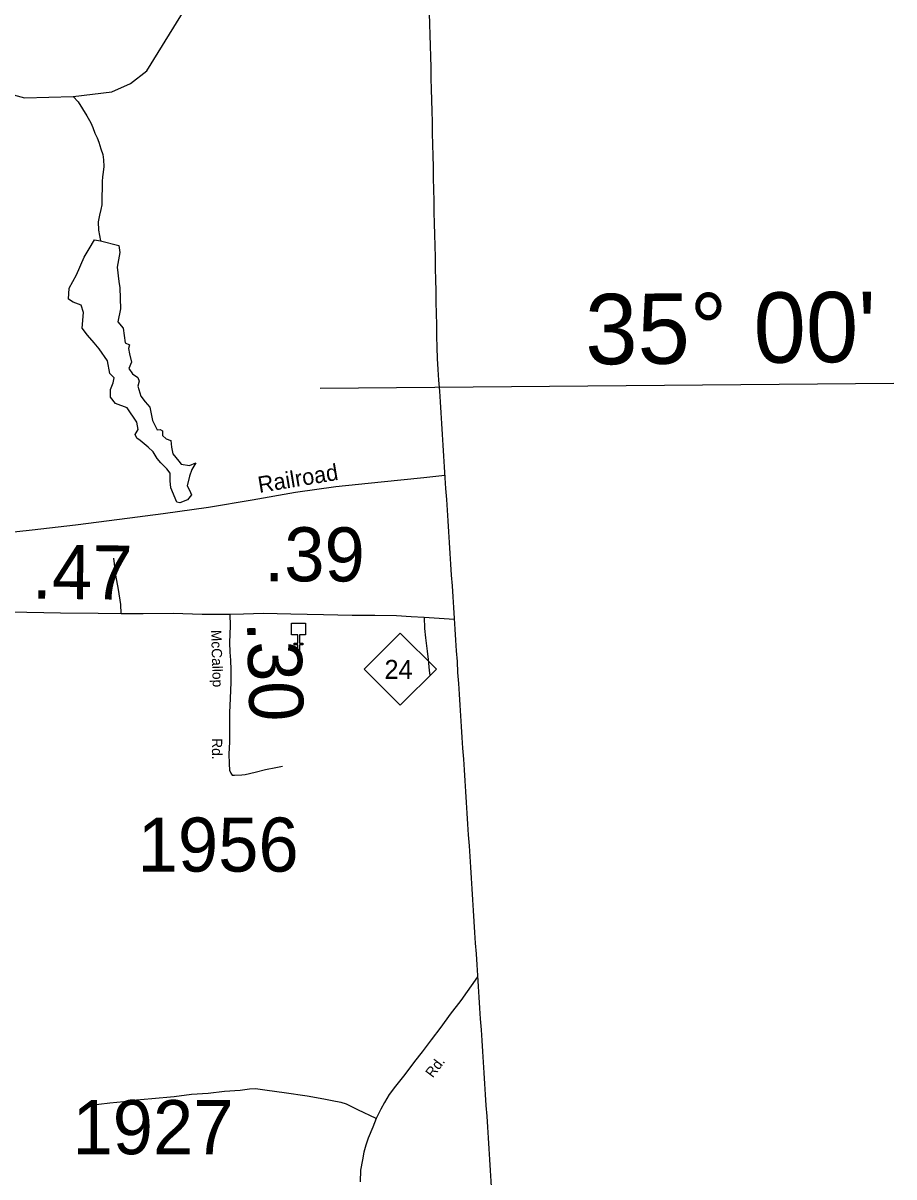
# Model space of a CAD drawing. Extents: x 2093524 to 2270757, y 289120 to 570408.
# Drawn here: x 2249587 to 2257630, y 448508 to 459173 of the extents above; entities that cross this region are included whole.
import ezdxf

# ---------------------------------------------------------------- set-up
doc = ezdxf.new("R2010")
doc.units = 0
for name, color, linetype in [('Exist Boundary Political CountyLine', 7, 'Continuous'), ('Exist Cultural Church CELL', 7, 'Continuous'), ('Exist Hydrographic Creek Single Shore', 7, 'Continuous'), ('Exist Hydrographic Lake Shore', 7, 'Continuous'), ('Exist Railroad Mainline', 7, 'Continuous'), ('Exist Railroad Mainline Label', 7, 'Continuous'), ('Exist Road Non-System Type 51', 7, 'Continuous'), ('Exist Road Primary NC Attributed', 7, 'Continuous'), ('Exist Road Primary NC Mileage Hundredths English Label', 7, 'Continuous'), ('Exist Road Primary NC Shield CELL', 7, 'Continuous'), ('Exist Road Primary NC Shield Number Label', 7, 'Continuous'), ('Exist Road Secondary Mileage Hundredths English Label', 7, 'Continuous'), ('Exist Road Secondary Type 51 Attributed', 7, 'Continuous'), ('Exist Road Secondary Type 51 Label', 7, 'Continuous'), ('Exist Road Secondary Type 51 Number Label', 7, 'Continuous'), ('Map Preparation Longitude Latitude Label', 7, 'Continuous'), ('Map Preparation Longitude Latitude Lines', 7, 'Continuous')]:
    doc.layers.add(name, color=color, linetype=linetype)

msp = doc.modelspace()

# ---------------------------------------------------------------- linework, layer by layer
at = {"layer": 'Exist Boundary Political CountyLine'}
for points in [[(2253339, 459264), (2253342, 459164), (2253344, 459064), (2253347, 458963), (2253349, 458863), (2253352, 458762), (2253354, 458662), (2253357, 458561)], [(2253357, 458561), (2253360, 458461), (2253362, 458360), (2253364, 458260), (2253367, 458156), (2253369, 458051), (2253371, 457947), (2253374, 457843), (2253376, 457739), (2253378, 457635), (2253380, 457530), (2253382, 457426), (2253385, 457322), (2253387, 457218), (2253389, 457114), (2253392, 457009), (2253394, 456905), (2253396, 456801), (2253398, 456697), (2253400, 456593), (2253403, 456488), (2253405, 456384), (2253407, 456280), (2253410, 456176), (2253412, 456072), (2253418, 455972), (2253425, 455872), (2253432, 455772), (2253438, 455672), (2253444, 455572), (2253451, 455471), (2253458, 455371), (2253464, 455271), (2253470, 455171), (2253477, 455071), (2253484, 454971), (2253490, 454871), (2253497, 454771), (2253503, 454671), (2253510, 454571), (2253516, 454471), (2253523, 454371), (2253530, 454271), (2253536, 454171), (2253542, 454071), (2253549, 453971), (2253556, 453871), (2253562, 453771), (2253568, 453671), (2253575, 453571), (2253582, 453471), (2253588, 453371), (2253595, 453271), (2253601, 453170), (2253608, 453070), (2253614, 452970), (2253621, 452870), (2253627, 452770), (2253634, 452670), (2253640, 452570), (2253647, 452470), (2253654, 452370), (2253660, 452270), (2253666, 452170), (2253673, 452070), (2253680, 451970), (2253686, 451870), (2253692, 451770), (2253699, 451670), (2253706, 451570), (2253712, 451470), (2253719, 451370), (2253725, 451270), (2253732, 451170), (2253738, 451070), (2253745, 450970), (2253751, 450870), (2253758, 450769), (2253764, 450669), (2253771, 450569), (2253778, 450469), (2253784, 450369), (2253790, 450269), (2253797, 450169), (2253804, 450069), (2253810, 449969), (2253817, 449869), (2253823, 449769), (2253830, 449669), (2253836, 449569), (2253843, 449469), (2253849, 449369), (2253856, 449269), (2253862, 449169), (2253869, 449069), (2253876, 448969), (2253882, 448869), (2253888, 448769), (2253895, 448669), (2253902, 448569)], [(2253902, 448569), (2253908, 448468), (2253914, 448368), (2253921, 448268), (2253928, 448168)]]:
    msp.add_lwpolyline(points, dxfattribs=at)
at = {"layer": 'Exist Cultural Church CELL'}
msp.add_lwpolyline([(2252197, 453519), (2252140, 453519), (2252140, 453443), (2252172, 453443), (2252172, 453427), (2252140, 453427), (2252140, 453367), (2252124, 453367), (2252124, 453427), (2252092, 453427), (2252092, 453443), (2252124, 453443), (2252124, 453519), (2252066, 453519), (2252066, 453626), (2252197, 453626)], close=True, dxfattribs=at)
at = {"layer": 'Exist Hydrographic Creek Single Shore'}
for points in [[(2250049, 458494), (2250406, 458539), (2250580, 458615), (2250730, 458733), (2251568, 460090), (2252295, 460771), (2252527, 460947), (2252917, 461126), (2253290, 461202)], [(2244116, 457107), (2244171, 457123), (2244412, 457216), (2244736, 457269), (2245777, 457294), (2246043, 457344), (2247722, 457858), (2248341, 458446), (2248557, 458583), (2248831, 458650), (2249031, 458636), (2249599, 458483), (2250049, 458494)], [(2250049, 458494), (2250095, 458446), (2250135, 458380), (2250175, 458317), (2250214, 458250), (2250231, 458207), (2250251, 458157), (2250271, 458112), (2250286, 458072), (2250295, 458043), (2250306, 458011), (2250324, 457959), (2250330, 457909), (2250332, 457847), (2250326, 457795), (2250321, 457753), (2250319, 457709), (2250318, 457675), (2250316, 457634), (2250315, 457582), (2250315, 457540), (2250313, 457492), (2250304, 457450), (2250292, 457399), (2250280, 457335), (2250283, 457260), (2250303, 457159)]]:
    msp.add_lwpolyline(points, dxfattribs=at)
at = {"layer": 'Exist Hydrographic Lake Shore'}
msp.add_lwpolyline([(2250246, 457169), (2250303, 457159), (2250471, 457118), (2250482, 457054), (2250455, 456917), (2250470, 456785), (2250482, 456725), (2250487, 456533), (2250463, 456411), (2250510, 456354), (2250530, 456219), (2250570, 456199), (2250560, 456164), (2250570, 456117), (2250587, 456040), (2250565, 455980), (2250597, 455930), (2250647, 455898), (2250659, 455863), (2250647, 455816), (2250674, 455726), (2250714, 455671), (2250757, 455624), (2250781, 455499), (2250826, 455412), (2250854, 455417), (2250876, 455404), (2250876, 455362), (2250909, 455330), (2250951, 455315), (2250958, 455252), (2250971, 455193), (2251026, 455123), (2251046, 455095), (2251123, 455083), (2251183, 455108), (2251145, 455048), (2251123, 454986), (2251103, 454896), (2251123, 454856), (2251143, 454814), (2251105, 454767), (2251036, 454739), (2251006, 454744), (2250953, 454876), (2250946, 454943), (2250946, 455013), (2250914, 455053), (2250859, 455108), (2250824, 455150), (2250789, 455210), (2250742, 455252), (2250667, 455315), (2250639, 455335), (2250622, 455370), (2250649, 455417), (2250639, 455484), (2250547, 455616), (2250440, 455656), (2250395, 455716), (2250395, 455786), (2250420, 455848), (2250428, 455895), (2250388, 455935), (2250368, 456052), (2250291, 456162), (2250243, 456217), (2250181, 456287), (2250134, 456354), (2250146, 456498), (2250124, 456566), (2250049, 456593), (2250007, 456620), (2250012, 456723), (2250081, 456845), (2250151, 457009), (2250196, 457086)], close=True, dxfattribs=at)
at = {"layer": 'Exist Railroad Mainline'}
msp.add_lwpolyline([(2248950, 454409), (2249271, 454445), (2249672, 454488), (2250072, 454535), (2250477, 454588), (2250880, 454640), (2251300, 454699), (2251703, 454766), (2252104, 454836), (2252476, 454889), (2252895, 454934), (2253288, 454973), (2253482, 454993)], dxfattribs=at)
at = {"layer": 'Exist Road Non-System Type 51'}
for points in [[(2250494, 453717), (2250490, 453799), (2250468, 453937), (2250445, 454071), (2250432, 454174), (2250424, 454228)], [(2253291, 453682), (2253294, 453578), (2253303, 453490), (2253318, 453368), (2253328, 453290), (2253337, 453189), (2253345, 453146)], [(2251606, 452226), (2251638, 452229), (2251730, 452250), (2251827, 452273), (2251923, 452294), (2251983, 452306)], [(2252847, 449047), (2252680, 449127), (2252574, 449182), (2252524, 449196), (2252472, 449204), (2252365, 449227), (2252210, 449255), (2251997, 449286), (2251841, 449308), (2251733, 449321), (2251677, 449319), (2251591, 449308), (2251448, 449297), (2251296, 449280), (2251144, 449269), (2250982, 449249), (2250776, 449230), (2250635, 449217), (2250517, 449202), (2250389, 449190), (2250287, 449178), (2250179, 449165)]]:
    msp.add_lwpolyline(points, dxfattribs=at)
at = {"layer": 'Exist Road Primary NC Attributed'}
for points in [[(2249050, 453725), (2249213, 453733), (2249467, 453731), (2249932, 453723), (2250282, 453720), (2250494, 453717), (2250696, 453715), (2250972, 453719), (2251242, 453711), (2251498, 453711)], [(2251498, 453711), (2251624, 453713), (2251809, 453718), (2252061, 453714), (2252363, 453708), (2252627, 453701), (2252835, 453700), (2253037, 453696), (2253171, 453689), (2253291, 453682), (2253569, 453664)]]:
    msp.add_lwpolyline(points, dxfattribs=at)
at = {"layer": 'Exist Road Primary NC Shield CELL'}
msp.add_lwpolyline([(2252738, 453202), (2253071, 453535), (2253404, 453202), (2253071, 452869)], close=True, dxfattribs=at)
at = {"layer": 'Exist Road Secondary Type 51 Attributed'}
for points in [[(2251498, 453711), (2251500, 453603), (2251494, 453447), (2251497, 453360), (2251503, 453286), (2251506, 453196), (2251507, 453080), (2251500, 452930), (2251495, 452802), (2251494, 452674), (2251493, 452526), (2251488, 452420), (2251491, 452326), (2251495, 452268), (2251506, 452240), (2251518, 452222), (2251540, 452221), (2251606, 452226)], [(2253785, 450357), (2253630, 450140), (2253533, 450012), (2253444, 449893), (2253357, 449776), (2253274, 449666), (2253203, 449575), (2253113, 449456), (2253026, 449346), (2252967, 449269), (2252924, 449197), (2252890, 449135), (2252847, 449047), (2252817, 448968), (2252774, 448868), (2252753, 448802), (2252735, 448736), (2252722, 448666), (2252705, 448572), (2252700, 448462)]]:
    msp.add_lwpolyline(points, dxfattribs=at)
at = {"layer": 'Map Preparation Longitude Latitude Lines'}
msp.add_line((2252330, 455799), (2257630, 455846), dxfattribs=at)

# ---------------------------------------------------------------- texts
at = {"layer": 'Exist Railroad Mainline Label'}
msp.add_text('Railroad', height=150, rotation=9.4353, dxfattribs=at).set_placement((2251769, 454830))
at = {"layer": 'Exist Road Primary NC Mileage Hundredths English Label'}
for s, rotation, p in [('.39', 359.8506, (2251813, 454014)), ('.47', 359.386, (2249666, 453853))]:
    msp.add_text(s, height=500, rotation=rotation, dxfattribs=at).set_placement(p)
at = {"layer": 'Exist Road Primary NC Shield Number Label'}
msp.add_text('24', height=175, dxfattribs=at).set_placement((2252925, 453112))
at = {"layer": 'Exist Road Secondary Mileage Hundredths English Label'}
msp.add_text('.30', height=500, rotation=271.6501, dxfattribs=at).set_placement((2251654, 453641))
at = {"layer": 'Exist Road Secondary Type 51 Label'}
for s, rotation, p in [('McCallop', 271.7805, (2251323, 453563)), ('Rd.', 270.1956, (2251331, 452563)), ('Rd.', 53.0187, (2253371, 449418))]:
    msp.add_text(s, height=95, rotation=rotation, dxfattribs=at).set_placement(p)
at = {"layer": 'Exist Road Secondary Type 51 Number Label'}
for s, p in [('1956', (2250645, 451330)), ('1927', (2250043, 448718))]:
    msp.add_text(s, height=500, dxfattribs=at).set_placement(p)
at = {"layer": 'Map Preparation Longitude Latitude Label'}
msp.add_text("35° 00'", height=650, rotation=0.505, dxfattribs=at).set_placement((2254781, 456018))

doc.saveas('drawing.dxf')
